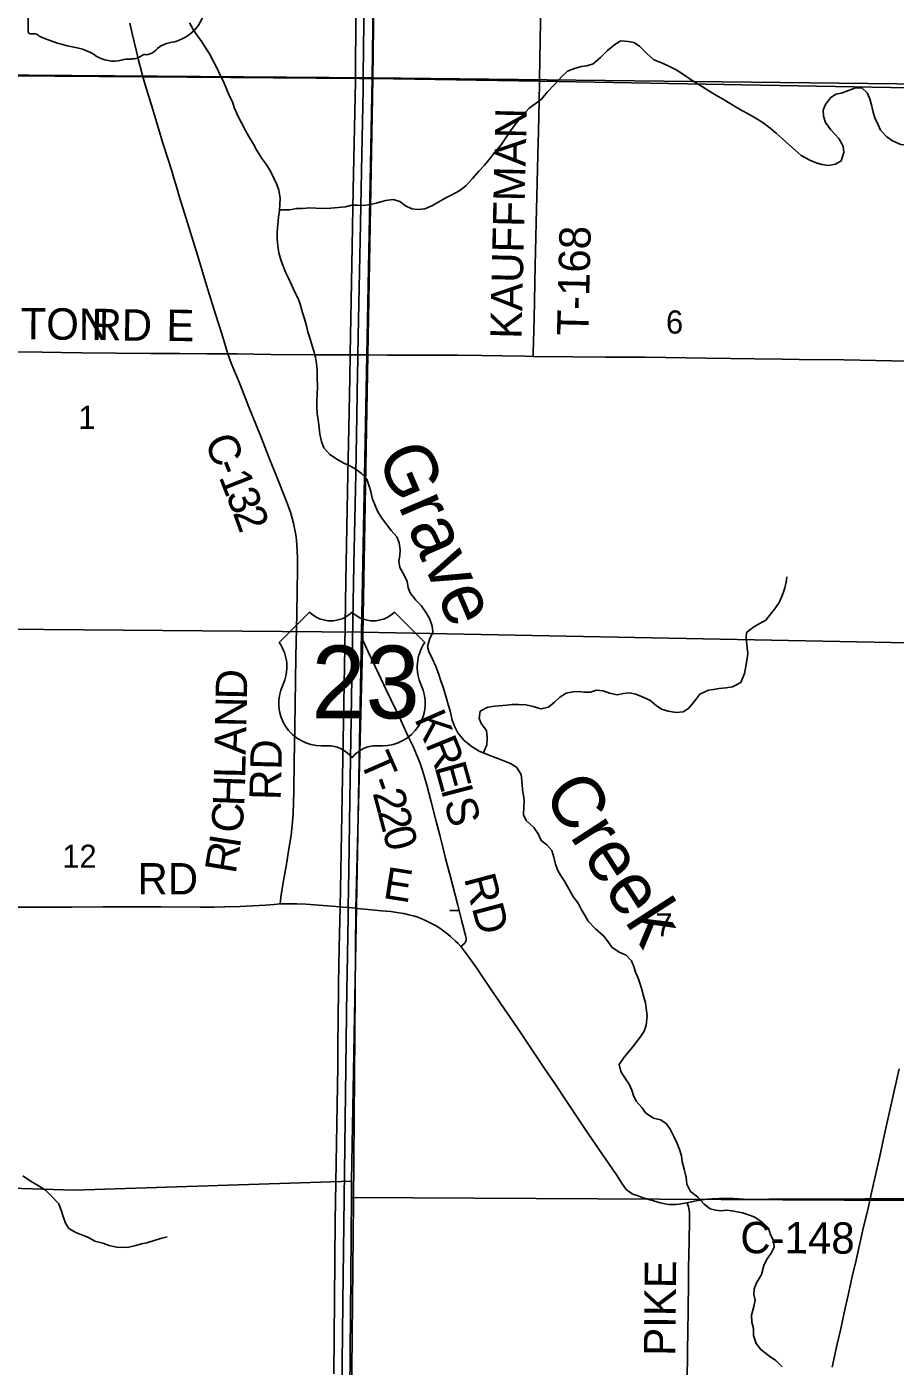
# Model space of a CAD drawing. Extents: x 1584893 to 1934202, y 663575 to 1091909.
# Drawn here: x 1805722 to 1814023, y 919483 to 932287 of the extents above; entities that cross this region are included whole.
import ezdxf

# ---------------------------------------------------------------- set-up
doc = ezdxf.new("R2010")
doc.units = 0
for name, color, linetype in [('GM_X_County_Road', 7, 'Continuous'), ('GM_X_County_Road_Text', 7, 'Continuous'), ('GM_X_Minor_River', 7, 'Continuous'), ('GM_X_Minor_River_Text', 7, 'Continuous'), ('GM_X_Section', 7, 'Continuous'), ('GM_X_Section_Text', 7, 'Continuous'), ('GM_X_State_Route', 7, 'Continuous'), ('GM_X_State_Shield', 7, 'Continuous'), ('GM_X_Township', 7, 'Continuous'), ('GM_X_Township_Road', 7, 'Continuous'), ('GM_X_Township_Road_Text', 7, 'Continuous'), ('GM_X_US_Location', 7, 'Continuous'), ('GM_X_US_Route', 7, 'Continuous'), ('GM_X_US_Shield', 7, 'Continuous')]:
    doc.layers.add(name, color=color, linetype=linetype)

msp = doc.modelspace()

# ---------------------------------------------------------------- linework, layer by layer
at = {"layer": 'GM_X_County_Road'}
for points in [[(1805631, 929178), (1805869, 929175), (1806050, 929174), (1806247, 929171), (1806575, 929167), (1806903, 929164), (1807182, 929163), (1807444, 929159), (1807575, 929160), (1807645, 929160)], [(1808143, 923903), (1808155, 923993), (1808179, 924141), (1808204, 924282), (1808227, 924427), (1808249, 924557), (1808257, 924622), (1808263, 924688), (1808268, 924770), (1808273, 924868), (1808276, 924983), (1808279, 925262), (1808281, 925426), (1808284, 925591), (1808295, 926264), (1808302, 926675), (1808310, 927102), (1808310, 927201), (1808308, 927283), (1808305, 927332), (1808300, 927380), (1808293, 927429), (1808281, 927494), (1808271, 927541), (1808259, 927589), (1808245, 927636), (1808224, 927698), (1808195, 927775), (1808116, 927974), (1808037, 928172), (1807958, 928370), (1807842, 928660), (1807751, 928889), (1807707, 928996), (1807677, 929072), (1807645, 929160)], [(1803953, 923877), (1804068, 923876), (1804249, 923875), (1804511, 923873), (1804708, 923872), (1804856, 923871), (1805135, 923869), (1805381, 923870), (1805578, 923871), (1805758, 923872), (1805923, 923872), (1806152, 923872), (1806448, 923873), (1806612, 923873), (1806842, 923874), (1807006, 923874), (1807383, 923870), (1807514, 923872), (1807610, 923874)], [(1807610, 923874), (1807615, 923874), (1807761, 923876), (1808005, 923890), (1808088, 923897), (1808143, 923903)], [(1808143, 923903), (1808303, 923904), (1808388, 923899), (1808637, 923881), (1808719, 923874), (1808742, 923872)], [(1808742, 923872), (1808793, 923867), (1808837, 923863), (1808884, 923859)], [(1808884, 923859), (1808947, 923853)], [(1808947, 923853), (1808984, 923850), (1809114, 923837), (1809202, 923828), (1809277, 923818), (1809325, 923809), (1809373, 923799), (1809420, 923787), (1809451, 923777), (1809497, 923760), (1809541, 923741), (1809585, 923719), (1809628, 923696), (1809670, 923670), (1809710, 923642), (1809748, 923612), (1809773, 923591), (1809821, 923547), (1809845, 923524), (1809872, 923496)], [(1810071, 923216), (1810029, 923278), (1809974, 923359), (1809926, 923426), (1809872, 923496)], [(1812036, 921044), (1812010, 921040), (1811958, 921033), (1811925, 921030), (1811892, 921028), (1811875, 921029), (1811859, 921030), (1811838, 921032), (1811809, 921038), (1811777, 921045), (1811714, 921063), (1811604, 921097), (1811557, 921113), (1811525, 921124), (1811510, 921131), (1811495, 921139), (1811482, 921148), (1811467, 921159), (1811455, 921170), (1811445, 921182), (1811435, 921195), (1811408, 921237), (1811364, 921303), (1811318, 921374), (1811169, 921589), (1811085, 921712), (1811001, 921835), (1810937, 921931), (1810875, 922025), (1810776, 922175), (1810665, 922339), (1810583, 922462), (1810408, 922720), (1810288, 922897), (1810159, 923088), (1810071, 923216)], [(1812020, 918411), (1812022, 918553), (1812026, 918799), (1812030, 919061), (1812034, 919323), (1812039, 919634), (1812041, 919814), (1812043, 920011), (1812046, 920289), (1812048, 920404), (1812051, 920568), (1812052, 920666), (1812057, 920896), (1812056, 920944), (1812054, 920977), (1812051, 920992), (1812047, 921007), (1812036, 921044)], [(1812036, 921044), (1812134, 921066), (1812178, 921072), (1812226, 921078), (1812275, 921083), (1812341, 921086), (1812406, 921087), (1812476, 921085), (1812573, 921080), (1812711, 921077), (1812816, 921078), (1812882, 921078), (1813045, 921081), (1813185, 921082), (1813373, 921081), (1813455, 921080), (1813734, 921082), (1813784, 921083)], [(1813784, 921083), (1813800, 921083), (1813914, 921083), (1814373, 921084), (1814570, 921086), (1814816, 921089), (1814980, 921090), (1815472, 921094), (1815669, 921095), (1815866, 921097), (1816178, 921100), (1816522, 921103), (1816719, 921105), (1816883, 921106), (1817129, 921108), (1817473, 921110), (1817621, 921111), (1817834, 921110), (1817998, 921109), (1818195, 921109), (1818343, 921110), (1818441, 921109), (1818556, 921109), (1818576, 921109)]]:
    msp.add_lwpolyline(points, dxfattribs=at)
at = {"layer": 'GM_X_Minor_River'}
for points in [[(1809024, 927781), (1809010, 927843), (1808996, 927895), (1808973, 927963), (1808921, 928018), (1808867, 928058), (1808809, 928090), (1808747, 928120), (1808691, 928149), (1808619, 928199), (1808563, 928261), (1808540, 928323), (1808524, 928393), (1808516, 928453), (1808506, 928532), (1808499, 928586), (1808495, 928654), (1808495, 928714), (1808497, 928768), (1808500, 928848), (1808498, 928934), (1808498, 929004), (1808492, 929068), (1808483, 929126), (1808467, 929186), (1808451, 929238), (1808435, 929290), (1808409, 929372), (1808396, 929429), (1808378, 929495), (1808358, 929557), (1808334, 929635), (1808315, 929689), (1808285, 929751), (1808255, 929815), (1808221, 929890), (1808195, 929942), (1808174, 929998), (1808150, 930058), (1808130, 930126), (1808122, 930192), (1808117, 930258), (1808117, 930322), (1808123, 930396), (1808129, 930466), (1808138, 930530), (1808142, 930588), (1808144, 930648), (1808132, 930726), (1808112, 930779), (1808083, 930839), (1808055, 930901), (1808017, 930963), (1807969, 931027), (1807918, 931111), (1807888, 931164), (1807846, 931238), (1807814, 931296), (1807776, 931370), (1807741, 931436), (1807705, 931515), (1807687, 931569), (1807661, 931625), (1807602, 931765), (1807572, 931825), (1807538, 931895), (1807508, 931954), (1807469, 932028), (1807435, 932082), (1807395, 932142), (1807353, 932200), (1807315, 932253), (1807276, 932323)], [(1808138, 930537), (1808234, 930538), (1808302, 930550), (1808358, 930551), (1808428, 930555), (1808484, 930553), (1808552, 930551), (1808630, 930552), (1808770, 930566), (1808830, 930580), (1808884, 930582), (1808940, 930579), (1809008, 930587), (1809076, 930605), (1809151, 930625), (1809225, 930636), (1809287, 930616), (1809343, 930574), (1809404, 930546), (1809463, 930541), (1809527, 930547), (1809599, 930579), (1809661, 930615), (1809727, 930652), (1809793, 930682), (1809861, 930722), (1809918, 930766), (1809982, 930838), (1810044, 930905), (1810097, 930965), (1810155, 931033), (1810197, 931089), (1810255, 931157), (1810300, 931225), (1810346, 931291), (1810410, 931378), (1810467, 931446), (1810525, 931510), (1810581, 931550), (1810641, 931594), (1810696, 931661), (1810768, 931739), (1810838, 931813), (1810890, 931861), (1810957, 931889), (1811025, 931906), (1811077, 931912), (1811135, 931932), (1811207, 931994), (1811273, 932060), (1811344, 932119), (1811402, 932151), (1811472, 932147), (1811526, 932137), (1811580, 932100), (1811650, 932032), (1811715, 931972), (1811799, 931940), (1811871, 931905), (1811929, 931875), (1811999, 931831), (1812053, 931794), (1812123, 931748), (1812181, 931714), (1812243, 931674), (1812315, 931631), (1812372, 931597), (1812428, 931563), (1812486, 931527), (1812556, 931488), (1812616, 931454), (1812684, 931416), (1812762, 931368), (1812828, 931319), (1812886, 931269), (1812941, 931219), (1813013, 931154), (1813067, 931108), (1813125, 931056), (1813207, 931012), (1813267, 930987), (1813323, 930969), (1813385, 930961), (1813451, 930975), (1813505, 931005), (1813531, 931084), (1813524, 931147), (1813484, 931219), (1813408, 931301), (1813358, 931371), (1813337, 931433), (1813335, 931491), (1813357, 931545), (1813403, 931607), (1813455, 931643), (1813505, 931653), (1813586, 931681), (1813642, 931704), (1813704, 931704), (1813756, 931654), (1813781, 931598)], [(1813781, 931598), (1813799, 931528), (1813813, 931470), (1813829, 931416), (1813859, 931349), (1813884, 931299), (1813942, 931235), (1813996, 931197), (1814078, 931162), (1814132, 931154), (1814188, 931160), (1814266, 931198), (1814313, 931250)], [(1811713, 921854), (1811639, 921902), (1811601, 921956), (1811546, 922016), (1811522, 922071), (1811504, 922121), (1811480, 922179), (1811446, 922231), (1811399, 922299), (1811383, 922367), (1811433, 922437), (1811499, 922515), (1811544, 922575), (1811586, 922629), (1811622, 922685), (1811644, 922742), (1811653, 922831), (1811643, 922905), (1811635, 922957), (1811621, 923011), (1811600, 923083), (1811584, 923135), (1811566, 923193), (1811540, 923251), (1811524, 923303), (1811503, 923359), (1811451, 923412), (1811385, 923440), (1811315, 923488), (1811279, 923540), (1811239, 923594), (1811158, 923665), (1811088, 923737), (1811058, 923789), (1811022, 923851), (1810992, 923910), (1810949, 923968), (1810905, 924040), (1810861, 924120), (1810823, 924176), (1810794, 924228), (1810776, 924283), (1810760, 924349), (1810742, 924413), (1810692, 924467), (1810638, 924507), (1810611, 924571), (1810569, 924631), (1810495, 924700), (1810469, 924754), (1810472, 924830), (1810478, 924886), (1810470, 924940), (1810460, 924990), (1810458, 925048), (1810447, 925140), (1810403, 925208), (1810347, 925243), (1810267, 925277), (1810199, 925303), (1810131, 925328), (1810047, 925362), (1809969, 925410), (1809900, 925468), (1809842, 925537), (1809812, 925601), (1809788, 925657), (1809769, 925747), (1809751, 925809), (1809735, 925867), (1809719, 925921), (1809703, 925973), (1809680, 926036), (1809658, 926104), (1809632, 926170), (1809600, 926242), (1809565, 926314), (1809551, 926364), (1809573, 926428), (1809603, 926502), (1809598, 926558), (1809574, 926624), (1809540, 926683), (1809492, 926755), (1809440, 926807), (1809387, 926875), (1809369, 926925), (1809357, 926985), (1809331, 927046), (1809288, 927118), (1809280, 927180), (1809288, 927232), (1809292, 927288), (1809282, 927354), (1809259, 927410), (1809205, 927472), (1809153, 927538), (1809115, 927591), (1809075, 927657), (1809052, 927709), (1809024, 927781)], [(1810087, 925346), (1810118, 925422), (1810122, 925492), (1810116, 925560), (1810066, 925628), (1810047, 925678), (1810055, 925744), (1810129, 925782), (1810195, 925792), (1810311, 925803), (1810363, 925809), (1810423, 925809), (1810493, 925804), (1810561, 925790), (1810637, 925766), (1810709, 925784), (1810766, 925831), (1810816, 925877), (1810878, 925917), (1810942, 925929), (1810992, 925931), (1811054, 925926), (1811110, 925926), (1811168, 925944), (1811232, 925938), (1811292, 925916), (1811366, 925901), (1811426, 925913), (1811482, 925919), (1811544, 925907), (1811598, 925886), (1811678, 925850), (1811738, 925800), (1811790, 925764), (1811854, 925745), (1811928, 925733), (1811996, 925739), (1812046, 925769), (1812109, 925843), (1812155, 925908), (1812237, 925944), (1812287, 925952), (1812339, 925960), (1812407, 925966), (1812469, 925977), (1812546, 926017), (1812582, 926103), (1812592, 926157), (1812604, 926229), (1812615, 926295), (1812609, 926349), (1812599, 926447), (1812603, 926497), (1812672, 926551), (1812722, 926579), (1812786, 926613), (1812878, 926732), (1812915, 926784), (1812947, 926856), (1812969, 926922), (1812981, 926978), (1812986, 927028)], [(1812943, 919476), (1812881, 919536), (1812811, 919585), (1812739, 919643), (1812695, 919701), (1812670, 919775), (1812670, 919843), (1812652, 919905), (1812650, 919971), (1812673, 920053), (1812683, 920113), (1812671, 920167), (1812675, 920219), (1812694, 920273), (1812744, 920359), (1812768, 920445), (1812794, 920499), (1812837, 920563), (1812865, 920621), (1812859, 920685), (1812831, 920737), (1812812, 920801), (1812754, 920855), (1812682, 920908), (1812630, 920928), (1812564, 920948), (1812482, 920966), (1812414, 920973), (1812356, 920969), (1812306, 920975), (1812254, 920987), (1812196, 921032), (1812132, 921102), (1812067, 921152), (1812031, 921224), (1812025, 921288), (1812005, 921366), (1811988, 921437), (1811980, 921493), (1811962, 921553), (1811938, 921613), (1811910, 921671), (1811871, 921749), (1811833, 921803), (1811781, 921837), (1811713, 921854)], [(1805684, 921304), (1805763, 921247), (1805840, 921204), (1805902, 921167), (1805959, 921109), (1806030, 921034), (1806055, 920965), (1806070, 920915), (1806091, 920851), (1806123, 920800), (1806192, 920761), (1806256, 920734), (1806312, 920712), (1806373, 920679), (1806449, 920658), (1806510, 920635), (1806580, 920620), (1806634, 920617), (1806698, 920622), (1806764, 920637), (1806819, 920651), (1806869, 920662), (1806941, 920683), (1807013, 920706), (1807064, 920721)]]:
    msp.add_lwpolyline(points, dxfattribs=at)
at = {"layer": 'GM_X_Section'}
for points in [[(1803719, 937104), (1809094, 937111), (1809025, 931798), (1803688, 931841)], [(1815061, 937090), (1814878, 931732), (1809025, 931798), (1809094, 937111)], [(1809025, 931798), (1808922, 926500), (1803603, 926543), (1803688, 931841)], [(1814878, 931732), (1814800, 926386), (1808922, 926500), (1809025, 931798)], [(1803603, 926543), (1808922, 926500), (1808825, 921250), (1806176, 921164), (1803557, 921248)], [(1808922, 926500), (1814800, 926386), (1814715, 921063), (1808826, 921094), (1808825, 921250)], [(1803557, 921248), (1806176, 921164), (1808825, 921250), (1808826, 921094), (1808780, 915903), (1803490, 915936)], [(1808826, 921094), (1814715, 921063), (1814628, 915757), (1808777, 915761), (1808780, 915903)]]:
    msp.add_lwpolyline(points, close=True, dxfattribs=at)
at = {"layer": 'GM_X_State_Route'}
for points in [[(1806708, 932320), (1806730, 932224), (1806771, 932049), (1806790, 931968), (1806818, 931860), (1806823, 931843), (1806855, 931732), (1806926, 931497), (1806997, 931261), (1807021, 931183), (1807071, 931027), (1807105, 930918), (1807128, 930840), (1807156, 930746), (1807180, 930667), (1807234, 930495), (1807354, 930103), (1807453, 929774), (1807526, 929539), (1807585, 929351), (1807645, 929160)], [(1807645, 929160), (1807731, 929159), (1808054, 929154), (1808484, 929152)], [(1808484, 929152), (1808645, 929151), (1808753, 929150)], [(1808753, 929150), (1808776, 929150), (1808785, 929150)], [(1808785, 929150), (1808814, 929150), (1808874, 929150), (1808887, 929150), (1808974, 929150), (1808989, 929150), (1809169, 929148), (1809481, 929147), (1809631, 929147)], [(1809631, 929147), (1809842, 929147), (1810072, 929143), (1810268, 929140), (1810482, 929137), (1810562, 929136), (1810941, 929131), (1811253, 929130), (1811449, 929127), (1811630, 929127), (1812221, 929119), (1812680, 929114), (1812942, 929110), (1813106, 929107), (1813533, 929102), (1813992, 929095), (1814484, 929089)], [(1813419, 919474), (1813466, 919682), (1813499, 919826), (1813545, 920037), (1813574, 920163), (1813613, 920339), (1813650, 920497), (1813714, 920787), (1813763, 920995), (1813784, 921083), (1813800, 921156), (1813850, 921380), (1813876, 921491), (1813922, 921700), (1814011, 922100), (1814060, 922325)]]:
    msp.add_lwpolyline(points, dxfattribs=at)
at = {"layer": 'GM_X_State_Shield'}
msp.add_line((1805737, 933294), (1805737, 932237), dxfattribs=at)
for centre, major_axis, start_param, end_param in [((1806961, 932484), (462, 0), 5.101752, 6.440018), ((1805757, 932235), (20.3, 0), 3.00124, 4.508301), ((1805761, 932343), (155, 0), 4.665946, 4.897461), ((1805792, 932176), (56, 0), 0.519207, 1.627899), ((1806499, 933125), (1333, 0), 4.195997, 4.488961), ((1807156, 931940), (253, 0), 1.647645, 2.488434), ((1806102, 931762), (417, 0), 0.823519, 1.323587), ((1806852, 931989), (39.7, 0), 1.147584, 2.315152), ((1806835, 932135), (149, 0), 4.937069, 5.64225), ((1806553, 932171), (265, 0), 4.026481, 4.996735), ((1806705, 931805), (217, 0), 1.495662, 1.94098), ((1806725, 932092), (141, 0), 4.691044, 5.507374)]:
    msp.add_ellipse(centre, major_axis=major_axis, ratio=0.8, start_param=start_param, end_param=end_param, dxfattribs=at)
at = {"layer": 'GM_X_Township'}
for points in [[(1809358, 958555), (1809298, 953687), (1809285, 953200), (1809278, 952953), (1809226, 949573), (1809235, 949252), (1809240, 949177), (1809212, 947616), (1809217, 947095), (1809156, 943120), (1809131, 940775), (1809083, 935995), (1809030, 931794), (1808904, 931792), (1806844, 931809), (1797034, 931882), (1791447, 931895), (1789687, 931894), (1788575, 931901), (1785087, 931925), (1779693, 931998), (1779121, 932012), (1776888, 932016)], [(1814867, 931692), (1810616, 931766), (1809030, 931794), (1809083, 935995), (1809131, 940775), (1809156, 943120), (1809217, 947095), (1809212, 947616), (1809240, 949177), (1809235, 949252), (1809226, 949573), (1809278, 952953), (1809285, 953200), (1809298, 953687), (1809358, 958555)], [(1779378, 918772), (1779446, 921403), (1779505, 924096), (1779512, 926695), (1779693, 931998), (1785087, 931925), (1788575, 931901), (1789687, 931894), (1791447, 931895), (1797034, 931882), (1806844, 931809), (1808904, 931792), (1809030, 931794), (1808982, 929152), (1808933, 926472), (1808869, 923858), (1808846, 921055), (1808820, 918488)], [(1814408, 903992), (1809793, 903371), (1808765, 903233), (1808768, 905362), (1808771, 908022), (1808773, 908775), (1808793, 915725), (1808820, 918488), (1808846, 921055), (1808869, 923858), (1808933, 926472), (1808982, 929152), (1809030, 931794), (1810616, 931766), (1814867, 931692)]]:
    msp.add_lwpolyline(points, dxfattribs=at)
at = {"layer": 'GM_X_Township_Road'}
for points in [[(1810623, 931789), (1810633, 932336), (1810642, 932762), (1810648, 933073), (1810653, 933287), (1810656, 933516), (1810659, 933730), (1810666, 934113), (1810671, 934380), (1810671, 934469), (1810674, 934574), (1810675, 934623), (1810677, 934668), (1810678, 934699), (1810678, 934738), (1810680, 934778), (1810680, 934821), (1810681, 934882), (1810683, 934967), (1810684, 934992), (1810684, 935012), (1810687, 935049), (1810689, 935079)], [(1810613, 931276), (1810613, 931286), (1810619, 931581), (1810622, 931745), (1810623, 931789)], [(1810562, 929136), (1810563, 929168), (1810571, 929497), (1810581, 930008), (1810588, 930271), (1810591, 930419), (1810596, 930666), (1810603, 930930), (1810610, 931183), (1810613, 931276)], [(1809854, 923840), (1809841, 923890), (1809771, 924161), (1809725, 924336), (1809702, 924431), (1809670, 924559), (1809632, 924702), (1809588, 924877), (1809547, 925036), (1809525, 925115), (1809506, 925178), (1809490, 925225), (1809473, 925271), (1809447, 925331), (1809414, 925406), (1809365, 925510), (1809297, 925658), (1809161, 925941), (1809085, 926104), (1808986, 926312), (1808938, 926417)], [(1809765, 923840), (1809834, 923840), (1809854, 923840)], [(1809872, 923496), (1809908, 923526), (1809913, 923533), (1809916, 923540), (1809921, 923556), (1809922, 923572), (1809920, 923588), (1809916, 923604), (1809907, 923636), (1809904, 923652), (1809878, 923747), (1809854, 923840)]]:
    msp.add_lwpolyline(points, dxfattribs=at)
at = {"layer": 'GM_X_US_Route'}
for points in [[(1808886, 929092), (1808887, 929150), (1808893, 929490), (1808908, 930245), (1808924, 931065), (1808936, 931688), (1808938, 931812), (1808942, 932082), (1808950, 932804)], [(1808657, 919411), (1808665, 920118), (1808670, 920873), (1808694, 922349), (1808696, 922588), (1808698, 922752), (1808702, 923137), (1808709, 923481), (1808719, 923874), (1808722, 924039), (1808746, 925466), (1808762, 926352), (1808773, 926992), (1808791, 928009), (1808801, 928452), (1808809, 928927), (1808814, 929150), (1808818, 929337), (1808830, 930010), (1808843, 930732), (1808863, 931765), (1808863, 931813), (1808869, 932389)], [(1808727, 918696), (1808739, 919791), (1808742, 920091), (1808773, 922338), (1808780, 923093), (1808783, 923234), (1808793, 923782), (1808793, 923867), (1808801, 924225), (1808810, 924897), (1808828, 926062), (1808849, 927145), (1808866, 928014), (1808876, 928572), (1808884, 928982), (1808886, 929092)]]:
    msp.add_lwpolyline(points, dxfattribs=at)
at = {"layer": 'GM_X_US_Shield'}
for p, q in [((1808425, 926691), (1808135, 926401)), ((1809527, 926401), (1809237, 926691)), ((1808541, 925414), (1808599, 925414)), ((1809063, 925414), (1809121, 925414))]:
    msp.add_line(p, q, dxfattribs=at)
for centre, radius, start, end in [((1808628, 926898), 290, 225.573, 314.427), ((1809034, 926898), 290, 225.573, 314.427), ((1807802, 926168), 406, 334.5471, 35.0009), ((1809860, 926168), 406, 144.9991, 205.4529), ((1808536, 925820), 406, 154.8319, 270.6383), ((1809125, 925820), 406, 269.3617, 25.1681), ((1808599, 925124), 290, 36.8699, 90), ((1809063, 925124), 290, 90, 143.1301)]:
    msp.add_arc(centre, radius, start, end, dxfattribs=at)

# ---------------------------------------------------------------- texts
at = {"layer": 'GM_X_County_Road_Text'}
for s, rotation, p in [('CARDINGTON', 359.4809, (1803812, 929316)), ('RD', 359.0109, (1806338, 929293)), ('E', 358.8923, (1807054, 929285)), ('C', 291.6246, (1807418, 928328)), ('-', 291.6159, (1807509, 928099)), ('1', 291.5714, (1807554, 927984)), ('3', 291.41, (1807622, 927813)), ('2', 290.0694, (1807689, 927642)), ('D', 88.7723, (1807826, 925854)), ('N', 88.7723, (1807821, 925590)), ('A', 88.7723, (1807815, 925326)), ('RD', 88.5116, (1808149, 924892)), ('L', 88.7791, (1807810, 925102)), ('H', 87.9339, (1807801, 924833)), ('C', 85.5794, (1807781, 924574)), ('R', 80.6461, (1807718, 924182)), ('I', 80.8824, (1807758, 924426)), ('RD', 0, (1806780, 923992)), ('E', 350.9456, (1809118, 923960)), ('C-148', 359.7241, (1812542, 920563)), ('PIKE', 89.3877, (1811920, 919580))]:
    msp.add_text(s, height=300, rotation=rotation, dxfattribs=at).set_placement(p)
at = {"layer": 'GM_X_Minor_River_Text'}
for s, height, rotation, p in [('Grave', 500.1, 293.3298, (1809064, 928188)), ('Creek', 500, 302.8291, (1810646, 924955))]:
    msp.add_text(s, height=height, rotation=rotation, dxfattribs=at).set_placement(p)
at = {"layer": 'GM_X_Section_Text'}
for s, p in [('6', (1811832, 929354)), ('1', (1806215, 928443)), ('12', (1806061, 924247)), ('7', (1811730, 923591))]:
    msp.add_text(s, height=221, rotation=0, dxfattribs=at).set_placement(p)
at = {"layer": 'GM_X_Township_Road_Text'}
for s, rotation, p in [('KAUFFMAN', 88.6577, (1810451, 929301)), ('T-168', 88.5994, (1811089, 929332)), ('K', 293.6965, (1809423, 925672)), ('R', 292.2305, (1809528, 925432)), ('T', 293.5931, (1808900, 925273)), ('E', 285.5322, (1809618, 925213)), ('-', 289.2175, (1808988, 925073)), ('2', 284.7595, (1809027, 924963)), ('I', 284.6705, (1809678, 924998)), ('S', 284.6263, (1809709, 924879)), ('2', 284.555, (1809074, 924784)), ('0', 284.5184, (1809120, 924605)), ('RD', 284.8671, (1809900, 924147))]:
    msp.add_text(s, height=300, rotation=rotation, dxfattribs=at).set_placement(p)
at = {"layer": 'GM_X_US_Location'}
for s in ['0', '/']:
    msp.add_text(s, height=1, dxfattribs=at).set_placement((1808831, 926018))
msp.add_text('23', height=1, rotation=0, dxfattribs=at).set_placement((1808624, 925811))
at = {"layer": 'GM_X_US_Shield'}
msp.add_text('23', height=696.1, dxfattribs=at).set_placement((1808443, 925675))

doc.saveas('drawing.dxf')
